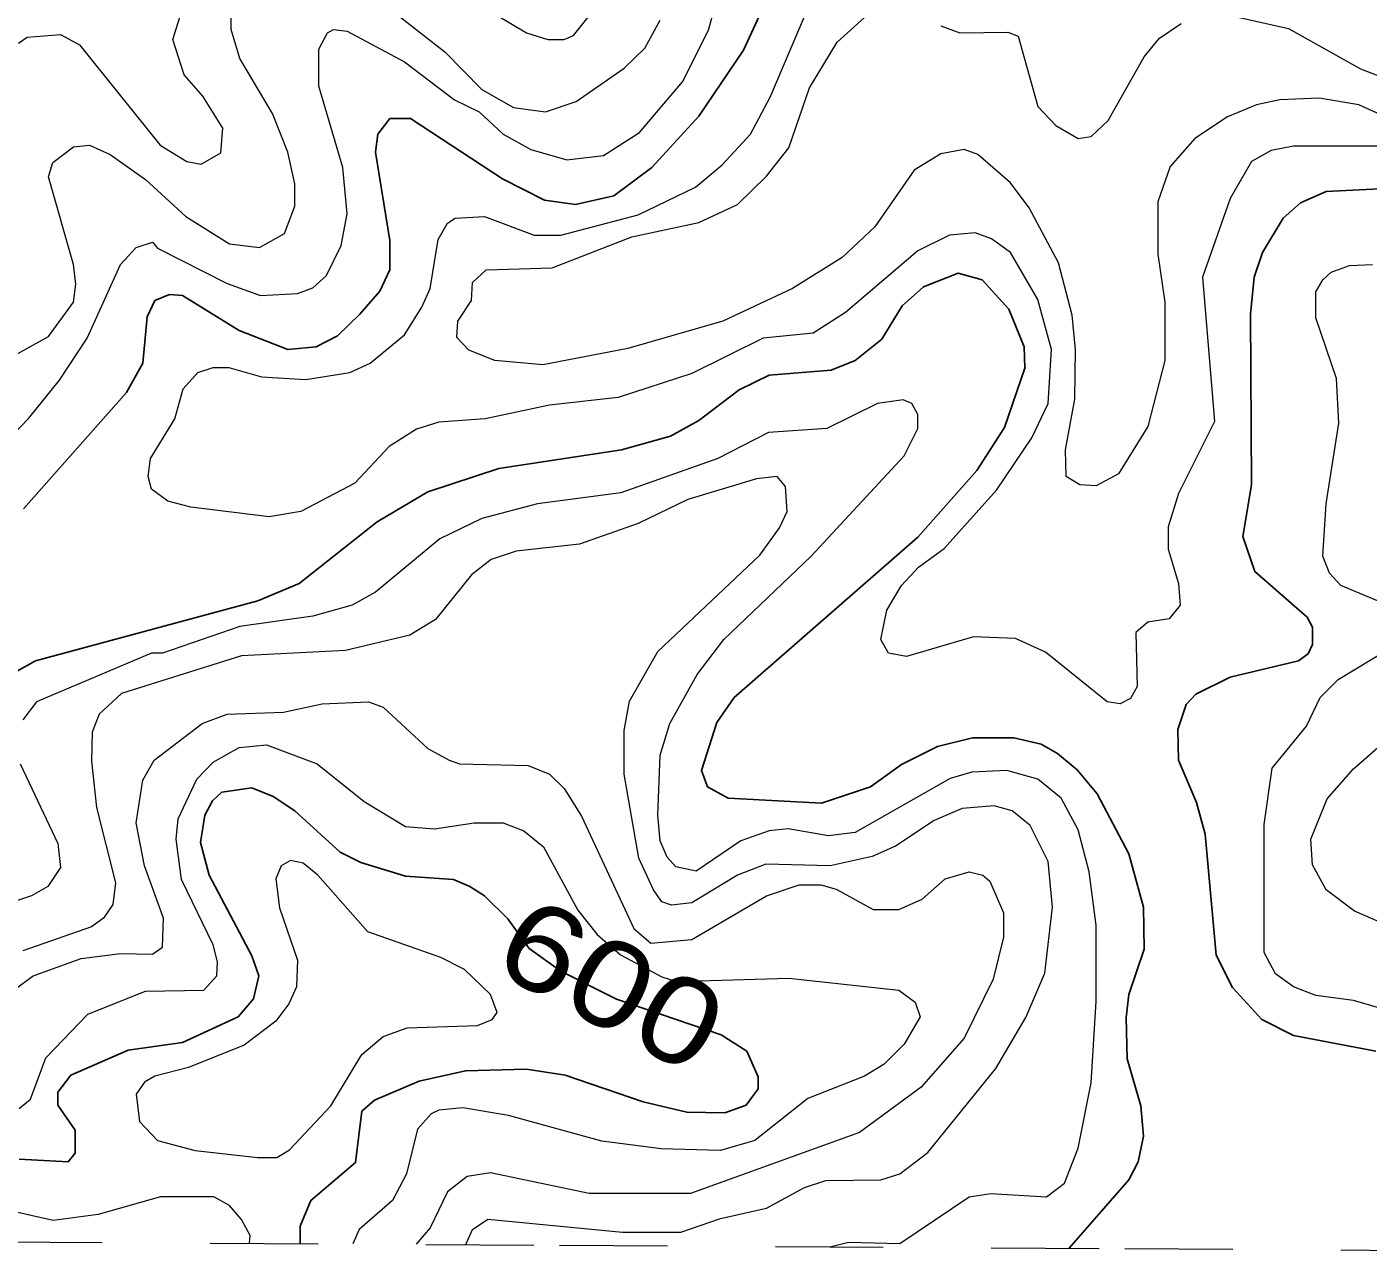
# Model space of a CAD drawing. Extents: x 577 to 602.9, y 7483.8 to 7511.6.
# Drawn here: x 592.753 to 593.996, y 7483.83 to 7484.965 of the extents above; entities that cross this region are included whole.
import ezdxf
from ezdxf.enums import TextEntityAlignment as Align

# ---------------------------------------------------------------- set-up
doc = ezdxf.new("R2010")
doc.units = 0
doc.header["$LTSCALE"] = 0.032
doc.linetypes.add('SHORT_DASHED', pattern=[2.7, 1.5, -1.2])
for name, color, linetype, lineweight in [('1', 7, 'Continuous', 25), ('2', 7, 'Continuous', 13), ('62', 7, 'SHORT_DASHED', 13)]:
    doc.layers.add(name, color=color, linetype=linetype, lineweight=lineweight)
doc.layers.add('61', color=7, linetype='Continuous')

msp = doc.modelspace()

# ---------------------------------------------------------------- linework, layer by layer
at = {"layer": '1'}
for points in [[(592.7503, 7484.5185), (592.8457, 7484.6266), (592.8608, 7484.6537), (592.8648, 7484.6966), (592.872, 7484.7117), (592.8855, 7484.7173), (592.8974, 7484.7165), (592.9499, 7484.6839), (592.9952, 7484.6664), (593.0215, 7484.6688), (593.0413, 7484.6791), (593.062, 7484.699), (593.0803, 7484.7205), (593.0898, 7484.7403), (593.0898, 7484.7674), (593.0763, 7484.8493), (593.0787, 7484.866), (593.0898, 7484.8803), (593.1089, 7484.8803), (593.194, 7484.8246), (593.233, 7484.8048), (593.2616, 7484.8008), (593.2974, 7484.8087), (593.3324, 7484.835), (593.3761, 7484.8827), (593.4175, 7484.9439), (593.4691, 7485.056)], [(594.0035, 7484.0159), (593.9272, 7484.0303), (593.8977, 7484.0454), (593.8707, 7484.0748), (593.8556, 7484.105), (593.8453, 7484.2171), (593.8373, 7484.2465), (593.8206, 7484.2855), (593.8198, 7484.3141), (593.8278, 7484.3372), (593.8365, 7484.3467), (593.8683, 7484.3626), (593.9319, 7484.3777), (593.9407, 7484.3841), (593.9447, 7484.3929), (593.9447, 7484.4088), (593.9399, 7484.4183), (593.8914, 7484.4604), (593.8803, 7484.493), (593.8882, 7484.5408), (593.8874, 7484.699), (593.8906, 7484.7332), (593.8985, 7484.7563), (593.9176, 7484.7881), (593.9335, 7484.8024), (593.9574, 7484.8127), (594.0067, 7484.8151)], [(593.7191, 7483.8332), (593.7745, 7483.8967), (593.7832, 7483.9134), (593.788, 7483.9372), (593.7856, 7483.9651), (593.7729, 7484.0088), (593.7721, 7484.047), (593.7745, 7484.0684), (593.7888, 7484.1106), (593.788, 7484.1495), (593.7745, 7484.1988), (593.7451, 7484.2545), (593.7268, 7484.2768), (593.7085, 7484.2919), (593.6934, 7484.3006), (593.6679, 7484.3062), (593.6298, 7484.3062), (593.5972, 7484.2982), (593.5638, 7484.2815), (593.5351, 7484.2609), (593.4898, 7484.2457), (593.4031, 7484.2505), (593.3841, 7484.2609), (593.3785, 7484.276), (593.3928, 7484.3205), (593.4087, 7484.3436), (593.5789, 7484.4923), (593.6337, 7484.5543), (593.6592, 7484.594), (593.6783, 7484.6489), (593.6775, 7484.6688), (593.6632, 7484.7038), (593.6385, 7484.7308), (593.6163, 7484.7372), (593.5844, 7484.7244), (593.5646, 7484.7069), (593.5455, 7484.6759), (593.5208, 7484.6561), (593.4986, 7484.6473), (593.4413, 7484.6425), (593.4135, 7484.629), (593.3761, 7484.6004), (593.3499, 7484.5861), (593.3045, 7484.5734), (593.1908, 7484.5559), (593.1248, 7484.5344), (593.0779, 7484.5066), (593.0056, 7484.4493), (592.9674, 7484.4334), (592.7614, 7484.3777), (592.7304, 7484.3603)], [(593.0066, 7483.8376), (593.0065, 7483.8537), (593.0166, 7483.8776), (593.058, 7483.9126), (593.0636, 7483.9603), (593.0755, 7483.9706), (593.1169, 7483.9881), (593.1598, 7483.9977), (593.2163, 7483.9992), (593.2521, 7483.9937), (593.3244, 7483.969), (593.365, 7483.9595), (593.4, 7483.9587), (593.4198, 7483.9658), (593.431, 7483.981), (593.431, 7483.9921), (593.4206, 7484.0159), (593.3968, 7484.031), (593.2996, 7484.064), (593.2482, 7484.0902), (593.2188, 7484.1112), (593.1989, 7484.1385), (593.1773, 7484.1599), (593.1638, 7484.1686), (593.1487, 7484.175), (593.1042, 7484.1782), (593.0628, 7484.1909), (593.0437, 7484.2004), (593.0016, 7484.2386), (592.9817, 7484.2521), (592.9618, 7484.2601), (592.934, 7484.2561), (592.9252, 7484.2481), (592.9181, 7484.2346), (592.9141, 7484.2092), (592.9221, 7484.179), (592.9618, 7484.1042), (592.9682, 7484.0859), (592.9634, 7484.0644), (592.9491, 7484.0477), (592.8974, 7484.0239), (592.8473, 7484.0167), (592.794, 7483.9937), (592.7821, 7483.9778), (592.7821, 7483.9658), (592.798, 7483.9428), (592.798, 7483.9213), (592.7917, 7483.9134), (592.7463, 7483.9157)]]:
    msp.add_lwpolyline(points, dxfattribs=at)
at = {"layer": '2'}
for points in [[(592.8744, 7484.7602), (592.9388, 7484.7276), (592.9698, 7484.7165), (593.004, 7484.7181), (593.0183, 7484.7236), (593.031, 7484.7348), (593.0445, 7484.7626), (593.0501, 7484.792), (593.0461, 7484.835), (593.0238, 7484.9105), (593.0238, 7484.9447), (593.0318, 7484.9598), (593.0374, 7484.963), (593.0501, 7484.9614), (593.1034, 7484.9328), (593.1495, 7484.8978), (593.1725, 7484.8867), (593.1948, 7484.866), (593.2203, 7484.8517), (593.2537, 7484.8421), (593.2878, 7484.8461), (593.3212, 7484.8676), (593.361, 7484.9145), (593.3849, 7484.9622), (593.4008, 7485.0195)], [(593.1209, 7485.0171), (593.2163, 7484.9598), (593.2362, 7484.9535), (593.2513, 7484.9535), (593.26, 7484.9574), (593.299, 7485.0067)], [(592.7455, 7484.9503), (592.7535, 7484.9558), (592.7845, 7484.9582), (592.802, 7484.9487), (592.8767, 7484.8556), (592.9014, 7484.8405), (592.9149, 7484.8382), (592.9332, 7484.8485), (592.9348, 7484.8716), (592.9165, 7484.901), (592.899, 7484.9209), (592.8887, 7484.9535), (592.9022, 7484.9972)], [(592.7988, 7484.7268), (592.7964, 7484.7451), (592.7734, 7484.8262), (592.7773, 7484.8397), (592.7964, 7484.8541), (592.8115, 7484.8556), (592.8306, 7484.8469), (592.8632, 7484.8238), (592.9006, 7484.7896), (592.9411, 7484.7642), (592.969, 7484.761), (592.992, 7484.7737), (593.0016, 7484.7992), (593.0016, 7484.8199), (592.9952, 7484.8493), (592.9809, 7484.8851), (592.9507, 7484.936), (592.9427, 7484.963), (592.9427, 7484.9749)], [(593.0954, 7484.9773), (593.1407, 7484.9423), (593.1749, 7484.9073), (593.2044, 7484.8906), (593.2338, 7484.8867), (593.2624, 7484.8962), (593.3069, 7484.9272), (593.326, 7484.9455), (593.3403, 7484.9717)], [(594.0441, 7484.8676), (593.9876, 7484.893), (593.951, 7484.8994), (593.9144, 7484.8978), (593.893, 7484.893), (593.8659, 7484.8819), (593.8357, 7484.862), (593.8127, 7484.8358), (593.8015, 7484.8032), (593.8015, 7484.7547), (593.8079, 7484.7101), (593.8079, 7484.6561), (593.792, 7484.5948), (593.765, 7484.5511), (593.7443, 7484.54), (593.7292, 7484.5408), (593.7164, 7484.5487), (593.7157, 7484.5734), (593.7244, 7484.6203), (593.7252, 7484.6664), (593.722, 7484.6982), (593.7093, 7484.7467), (593.6823, 7484.7976), (593.6648, 7484.8207), (593.6345, 7484.8469), (593.6218, 7484.8517), (593.6003, 7484.8477), (593.5757, 7484.8326), (593.5391, 7484.7801), (593.5089, 7484.7515), (593.4628, 7484.7229), (593.3984, 7484.6926), (593.3101, 7484.6672), (593.2314, 7484.6521), (593.1869, 7484.6561), (593.163, 7484.6656), (593.1519, 7484.6775), (593.1527, 7484.6926), (593.1654, 7484.7117), (593.1662, 7484.7284), (593.1789, 7484.7403), (593.2401, 7484.7419), (593.3141, 7484.7706), (593.3761, 7484.7841), (593.4119, 7484.8008), (593.4389, 7484.827), (593.4596, 7484.8533), (593.4787, 7484.9089), (593.5041, 7484.9511), (593.5296, 7484.9741)], [(593.1773, 7484.7896), (593.2234, 7484.7722), (593.2481, 7484.7722), (593.3197, 7484.7912), (593.3729, 7484.8167), (593.3976, 7484.8374), (593.4238, 7484.866), (593.4421, 7484.9002), (593.4739, 7484.9749)], [(593.8771, 7484.9741), (593.9224, 7484.9638), (593.9892, 7484.9264), (594.0313, 7484.9105)], [(593.6003, 7484.9662), (593.6178, 7484.9598), (593.6624, 7484.9606), (593.6719, 7484.9566), (593.6902, 7484.8914), (593.7069, 7484.8739), (593.7276, 7484.862), (593.7395, 7484.8636), (593.7554, 7484.8787), (593.7888, 7484.9376), (593.8031, 7484.955), (593.823, 7484.9686)], [(594.0091, 7484.8549), (593.9272, 7484.8549), (593.9065, 7484.8509), (593.8882, 7484.8405), (593.8683, 7484.8063), (593.8429, 7484.7332), (593.854, 7484.5996), (593.8206, 7484.5328), (593.8111, 7484.5018), (593.8111, 7484.4811), (593.8206, 7484.4493), (593.8222, 7484.4294), (593.8119, 7484.4167), (593.792, 7484.4135), (593.7809, 7484.404), (593.7824, 7484.3539), (593.7761, 7484.3428), (593.7665, 7484.338), (593.7546, 7484.3396), (593.6974, 7484.3857), (593.6695, 7484.3984), (593.6306, 7484.4), (593.5685, 7484.3817), (593.5518, 7484.3849), (593.5447, 7484.3976), (593.5503, 7484.4247), (593.5638, 7484.4477), (593.5797, 7484.4644), (593.6035, 7484.4819), (593.652, 7484.536), (593.6846, 7484.5845), (593.6997, 7484.6163), (593.7029, 7484.6664), (593.6902, 7484.7125), (593.6648, 7484.7563), (593.6473, 7484.769), (593.6322, 7484.7745), (593.6083, 7484.7722), (593.5789, 7484.7578), (593.5121, 7484.7006), (593.4819, 7484.6815), (593.4357, 7484.6767), (593.3697, 7484.6441), (593.3014, 7484.6219), (593.2377, 7484.6147), (593.1781, 7484.602), (593.1352, 7484.5988), (593.1145, 7484.5924), (593.0891, 7484.5765), (593.0572, 7484.5423), (593.0071, 7484.5161), (592.9777, 7484.5113), (592.9054, 7484.5201), (592.8839, 7484.5256), (592.8688, 7484.5368), (592.8656, 7484.5487), (592.868, 7484.5654), (592.8903, 7484.602), (592.8982, 7484.6298), (592.9117, 7484.6449), (592.926, 7484.6497), (592.9404, 7484.6497), (592.9706, 7484.6409), (593.0119, 7484.6386), (593.0525, 7484.6449), (593.0716, 7484.6537), (593.1034, 7484.6799), (593.1193, 7484.7054), (593.1272, 7484.7229), (593.1344, 7484.7682), (593.1431, 7484.7833), (593.1503, 7484.7881), (593.1773, 7484.7896)], [(592.7074, 7484.5535), (592.7551, 7484.6028), (592.7837, 7484.6378), (592.8091, 7484.6767), (592.8402, 7484.7451), (592.8545, 7484.761), (592.8696, 7484.7658), (592.8744, 7484.7602)], [(594.0146, 7484.4294), (593.9709, 7484.4477), (593.9606, 7484.4589), (593.9542, 7484.4748), (593.9574, 7484.5233), (593.9693, 7484.598), (593.9669, 7484.6394), (593.9478, 7484.6958), (593.9478, 7484.7197), (593.9542, 7484.7308), (593.9622, 7484.738), (593.9789, 7484.7443), (594.0003, 7484.7451)], [(592.736, 7484.6576), (592.7734, 7484.6783), (592.7964, 7484.7101), (592.7988, 7484.7268)], [(593.4974, 7483.8346), (593.5147, 7483.8388), (593.5623, 7483.8375), (593.6266, 7483.8808), (593.6465, 7483.8839), (593.6982, 7483.8808), (593.7149, 7483.8935), (593.7276, 7483.9261), (593.7395, 7483.9865), (593.7443, 7484.0621), (593.7443, 7484.1328), (593.7379, 7484.1821), (593.7276, 7484.2211), (593.7117, 7484.2505), (593.6902, 7484.268), (593.6616, 7484.276), (593.629, 7484.2744), (593.6091, 7484.2688), (593.5208, 7484.2187), (593.4962, 7484.2155), (593.4588, 7484.2219), (593.4413, 7484.2203), (593.4151, 7484.2108), (593.3737, 7484.1829), (593.3546, 7484.1869), (593.3467, 7484.1957), (593.3403, 7484.2108), (593.3379, 7484.2346), (593.3403, 7484.2903), (593.3491, 7484.3197), (593.3745, 7484.365), (593.3992, 7484.3976), (593.4803, 7484.4748), (593.5662, 7484.5678), (593.5789, 7484.5932), (593.5789, 7484.606), (593.5733, 7484.6163), (593.5654, 7484.6195), (593.5415, 7484.6163), (593.4946, 7484.5932), (593.4405, 7484.5893), (593.3936, 7484.5654), (593.3037, 7484.5336), (593.2266, 7484.5233), (593.1749, 7484.5097), (593.136, 7484.4907), (593.0763, 7484.4414), (593.0549, 7484.4294), (593.0183, 7484.4191), (592.9507, 7484.4096), (592.8791, 7484.3849), (592.8688, 7484.3849), (592.7622, 7484.3396), (592.7495, 7484.3229)], [(593.16, 7483.8366), (593.1662, 7483.8505), (593.1805, 7483.8601), (593.3053, 7483.8482), (593.3594, 7483.8482), (593.396, 7483.8609), (593.4389, 7483.8704), (593.4739, 7483.8895), (593.4938, 7483.8959), (593.5447, 7483.8967), (593.5622, 7483.9022), (593.5884, 7483.9221), (593.6512, 7484), (593.6791, 7484.047), (593.6966, 7484.0883), (593.7037, 7484.1495), (593.6997, 7484.1917), (593.683, 7484.2251), (593.6663, 7484.2386), (593.6497, 7484.2434), (593.6202, 7484.241), (593.594, 7484.2298), (593.5582, 7484.206), (593.5367, 7484.1964), (593.4978, 7484.1877), (593.4381, 7484.1893), (593.4119, 7484.179), (593.3697, 7484.1535), (593.3507, 7484.1511), (593.3419, 7484.1543), (593.334, 7484.1654), (593.3204, 7484.1949), (593.3069, 7484.2728), (593.3069, 7484.3133), (593.3117, 7484.3404), (593.3379, 7484.3865), (593.4326, 7484.4756), (593.4509, 7484.501), (593.458, 7484.5161), (593.4564, 7484.5392), (593.4485, 7484.5487), (593.4294, 7484.5463), (593.3658, 7484.5272), (593.3197, 7484.505), (593.2656, 7484.4859), (593.2067, 7484.4795), (593.1837, 7484.4716), (593.1654, 7484.4573), (593.132, 7484.4159), (593.1081, 7484.4016), (593.0485, 7484.3873), (592.9523, 7484.3825), (592.841, 7484.3475), (592.8203, 7484.3284), (592.8139, 7484.3117), (592.8131, 7484.2847), (592.8179, 7484.2418), (592.8354, 7484.1718), (592.833, 7484.1519), (592.8243, 7484.1392), (592.8131, 7484.1312), (592.7495, 7484.109)], [(594.0242, 7484.0509), (593.9828, 7484.0629), (593.9478, 7484.0676), (593.9272, 7484.0756), (593.9105, 7484.0875), (593.9001, 7484.1074), (593.9001, 7484.2259), (593.9073, 7484.2783), (593.9391, 7484.3173), (593.9518, 7484.3436), (593.9685, 7484.3603), (594.013, 7484.3873)], [(592.7432, 7484.074), (592.7591, 7484.0859), (592.8036, 7484.1018), (592.8402, 7484.1066), (592.8696, 7484.1058), (592.8791, 7484.1122), (592.8799, 7484.1392), (592.8624, 7484.1877), (592.8545, 7484.2275), (592.8608, 7484.2672), (592.8712, 7484.2855), (592.9157, 7484.3197), (592.9388, 7484.3284), (592.9912, 7484.33), (593.027, 7484.338), (593.07, 7484.3396), (593.0835, 7484.3348), (593.1248, 7484.2966), (593.1447, 7484.2855), (593.1543, 7484.2823), (593.2179, 7484.2807), (593.2377, 7484.2728), (593.2513, 7484.2593), (593.2672, 7484.2338), (593.3157, 7484.1297), (593.3316, 7484.1161), (593.3697, 7484.1193), (593.4389, 7484.1599), (593.4691, 7484.1702), (593.489, 7484.1702), (593.5033, 7484.1662), (593.5375, 7484.1471), (593.5614, 7484.1471), (593.5829, 7484.1567), (593.6043, 7484.1758), (593.6266, 7484.1821), (593.6393, 7484.179), (593.6457, 7484.1734), (593.6584, 7484.144), (593.6584, 7484.1217), (593.6489, 7484.0827), (593.6218, 7484.0279), (593.5821, 7483.9825), (593.5248, 7483.9404), (593.3682, 7483.8839), (593.2743, 7483.8839), (593.1829, 7483.903), (593.1614, 7483.8998), (593.1431, 7483.8855), (593.1272, 7483.8521), (593.114, 7483.8369)], [(594.0608, 7484.1122), (593.9836, 7484.1456), (593.9574, 7484.1654), (593.9447, 7484.1885), (593.9431, 7484.2123), (593.9582, 7484.2497), (593.9828, 7484.2776), (594.0623, 7484.3475)], [(592.7463, 7483.9627), (592.7567, 7483.9714), (592.771, 7484.0096), (592.8099, 7484.0501), (592.8632, 7484.0716), (592.9173, 7484.0724), (592.9292, 7484.0859), (592.93, 7484.0986), (592.926, 7484.1145), (592.8966, 7484.175), (592.8918, 7484.2123), (592.8934, 7484.2314), (592.9109, 7484.268), (592.926, 7484.2839), (592.9499, 7484.2974), (592.9753, 7484.2998), (593.0223, 7484.2823), (593.066, 7484.2473), (593.1042, 7484.2243), (593.1312, 7484.2219), (593.1678, 7484.2275), (593.1948, 7484.2275), (593.2139, 7484.2203), (593.2322, 7484.2052), (593.2638, 7484.1465), (593.2818, 7484.124), (593.3035, 7484.1051), (593.3417, 7484.0848), (593.3554, 7484.0804), (593.4596, 7484.0835), (593.5614, 7484.0724), (593.5765, 7484.0613), (593.5813, 7484.0477), (593.5662, 7484.0223), (593.5479, 7484.004), (593.5296, 7483.9929), (593.4771, 7483.9722), (593.4278, 7483.9332), (593.396, 7483.9237), (593.3411, 7483.9253), (593.2863, 7483.9324), (593.1996, 7483.9563), (593.1574, 7483.9635), (593.1352, 7483.9611), (593.128, 7483.9579), (593.1153, 7483.9436), (593.105, 7483.9022), (593.0922, 7483.8776), (593.0612, 7483.8505), (593.0555, 7483.8373)], [(592.7471, 7484.2823), (592.7821, 7484.2084), (592.7845, 7484.1861), (592.7726, 7484.1686), (592.7575, 7484.1599), (592.6907, 7484.1376)], [(592.9597, 7483.8379), (592.9602, 7483.8451), (592.9522, 7483.8599), (592.9412, 7483.8729), (592.9265, 7483.8809), (592.8772, 7483.8809), (592.8194, 7483.8645), (592.7777, 7483.859), (592.7326, 7483.8691), (592.688, 7483.8876), (592.65, 7483.8906), (592.6315, 7483.8864), (592.6125, 7483.875), (592.5691, 7483.8402)]]:
    msp.add_lwpolyline(points, dxfattribs=at)
msp.add_lwpolyline([(592.9674, 7483.9173), (592.9849, 7483.9173), (592.9968, 7483.9245), (593.035, 7483.9651), (593.0636, 7484.0128), (593.0835, 7484.0295), (593.1058, 7484.0374), (593.171, 7484.0398), (593.1845, 7484.0454), (593.1892, 7484.0517), (593.1829, 7484.0684), (593.159, 7484.0915), (593.1368, 7484.1026), (593.0692, 7484.1265), (593.0231, 7484.179), (593.0095, 7484.1901), (592.9976, 7484.1925), (592.9889, 7484.1877), (592.9841, 7484.1758), (592.9873, 7484.1487), (593.004, 7484.1002), (593.0032, 7484.0756), (592.996, 7484.0597), (592.9841, 7484.0438), (592.9547, 7484.0215), (592.903, 7484.0008), (592.872, 7483.9929), (592.8624, 7483.9873), (592.8545, 7483.9762), (592.8577, 7483.9507), (592.8744, 7483.9332), (592.9093, 7483.9237)], close=True, dxfattribs=at)
at = {"layer": '62'}
msp.add_lwpolyline([(587.4843, 7483.8703), (588.0082, 7483.8673), (588.532, 7483.8643), (589.0559, 7483.8612), (589.5798, 7483.8581), (590.1037, 7483.855), (590.6276, 7483.8519), (591.1515, 7483.8488), (591.6754, 7483.8456), (592.1993, 7483.8425), (592.7232, 7483.8393), (593.247, 7483.8361), (593.7709, 7483.8329), (594.2948, 7483.8296)], dxfattribs=at)

# ---------------------------------------------------------------- texts
at = {"layer": '61', "width": 1.2}
msp.add_text('600', height=0.08, rotation=332.257, dxfattribs=at).set_placement((593.2764, 7484.0424), align=Align.CENTER)

doc.saveas('drawing.dxf')
